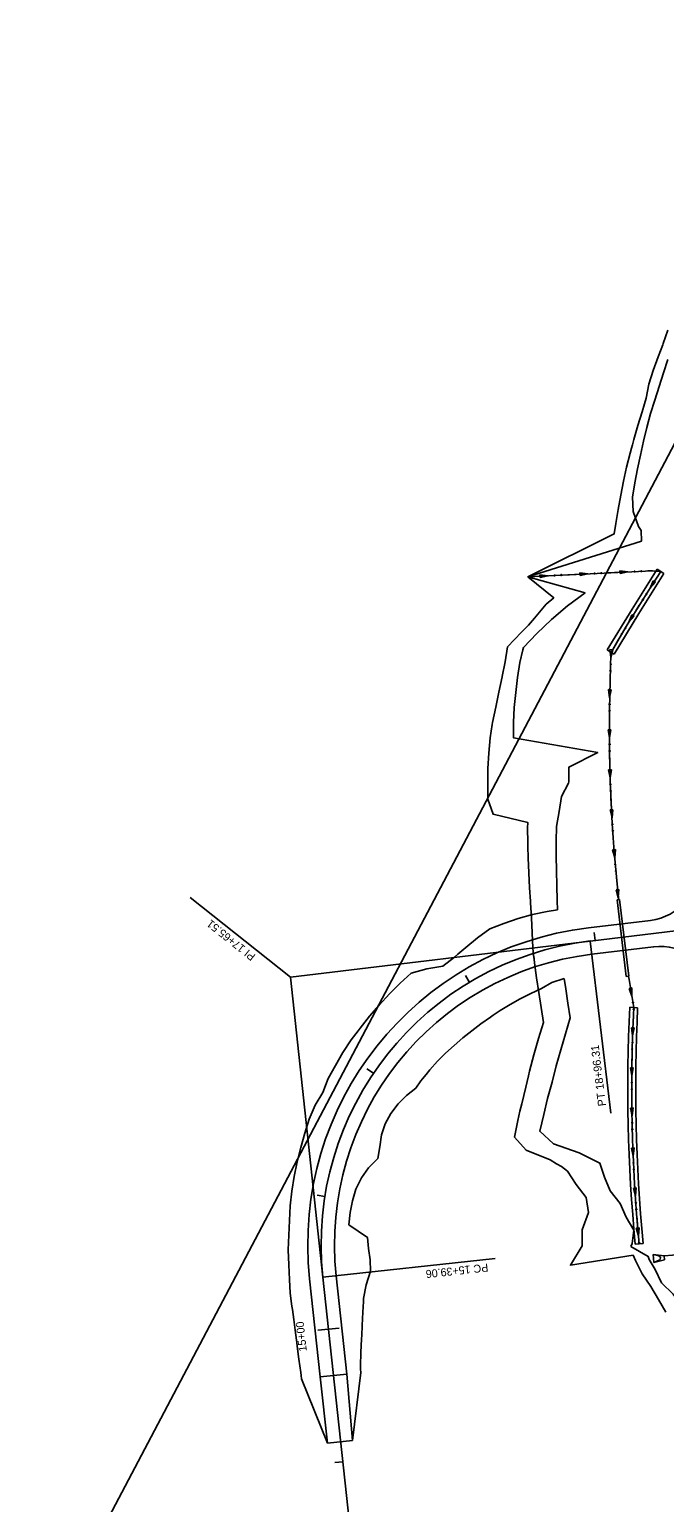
# Model space of a CAD drawing. Extents: x 979959 to 994833, y 1835619 to 1845316.
# Drawn here: x 980070 to 980546, y 1839009 to 1840113 of the extents above; entities that cross this region are included whole.
import ezdxf

# ---------------------------------------------------------------- set-up
doc = ezdxf.new("R2010")
doc.units = 0
for name, color, linetype in [('Future 5 Lane Construction Limits', 7, 'Continuous'), ('R_CONCRETE', 7, 'Continuous'), ('R_Drainage', 7, 'Continuous'), ('R_Horz Alg', 7, 'Continuous'), ('R_Horz Alg Annot', 7, 'Continuous'), ('R_Horz Alg Annot_Side Road', 7, 'Continuous'), ('R_Horz Alg Stationing', 7, 'Continuous'), ('R_Proposed Const Limits', 7, 'Continuous'), ('R_Proposed Road', 7, 'Continuous'), ('R_Special Ditch', 7, 'Continuous')]:
    doc.layers.add(name, color=color, linetype=linetype)

msp = doc.modelspace()

# ---------------------------------------------------------------- linework, layer by layer
at = {"layer": 'Future 5 Lane Construction Limits'}
for points in [[(980443.8, 1839702.8), (980508.5, 1839734.9), (980509.7, 1839742.7), (980511.5, 1839753.3), (980513.4, 1839763.9), (980515.4, 1839774.5), (980517.7, 1839785), (980520.4, 1839795.4), (980521.4, 1839799.2), (980522.2, 1839801.8), (980523.3, 1839805.8), (980526.3, 1839816.1), (980529.4, 1839826.4), (980531.3, 1839832.5), (980532.6, 1839836.7), (980534.5, 1839847.2), (980537.7, 1839857.5), (980541.4, 1839867.6), (980544.9, 1839876.7), (980545.2, 1839877.6), (980548.8, 1839887.7)], [(980547.3, 1839151.2), (980541.8, 1839160.9), (980536.1, 1839170.6), (980529.4, 1839180), (980525.6, 1839187.9), (980524.5, 1839190), (980522.7, 1839193.9), (980475.7, 1839186.4), (980484.5, 1839201), (980484.5, 1839212.9), (980489.2, 1839226), (980487.6, 1839237.3), (980480.1, 1839246.9), (980473.6, 1839256.9), (980469, 1839260.4), (980465.3, 1839262.6), (980460.6, 1839265.4), (980442.4, 1839272.8), (980433.7, 1839282.6), (980436.2, 1839295.1), (980437.8, 1839301.9), (980439.2, 1839307.5), (980442.2, 1839319.9), (980444.3, 1839328.6), (980445.1, 1839332.1), (980448.3, 1839344.3), (980451.7, 1839356.5), (980455.4, 1839368.6), (980453.7, 1839379.7), (980451.9, 1839390.9), (980450.2, 1839402), (980448.7, 1839413.2), (980448.4, 1839416.1), (980448.4, 1839416.4), (980448.3, 1839417.3), (980448.2, 1839418.1), (980448.1, 1839418.6), (980447.6, 1839424.4), (980447, 1839435.7), (980446.4, 1839447), (980445.8, 1839458.3), (980445.7, 1839459.6), (980445, 1839469.5), (980444.4, 1839480.7), (980444.1, 1839492), (980443.8, 1839500.4), (980443.7, 1839503.3), (980443.5, 1839514.5), (980443.7, 1839518.6), (980417.7, 1839524.7), (980413.8, 1839536.1), (980413.7, 1839547.6), (980413.8, 1839559.1), (980414.6, 1839570.6), (980415.6, 1839582.1), (980416.9, 1839592.1), (980417.3, 1839593.5), (980417.3, 1839593.6), (980419.8, 1839604.9), (980422.1, 1839616.3), (980424.4, 1839627.7), (980424.5, 1839628), (980426.8, 1839639), (980428.6, 1839650.3), (980439, 1839661.1), (980444.3, 1839666.5), (980448.7, 1839671.7), (980457.5, 1839682.2), (980463.2, 1839687), (980443.8, 1839702.8)]]:
    msp.add_lwpolyline(points, dxfattribs=at)
at = {"layer": 'R_CONCRETE'}
for p, q in [((980540.7, 1839708.4), (980545.8, 1839705.3)), ((980503.3, 1839647.9), (980508.4, 1839644.7)), ((980520.2, 1839379.9), (980526.1, 1839379.6)), ((980530.3, 1839202.8), (980524.3, 1839202.2))]:
    msp.add_line(p, q, dxfattribs=at)
for points in [[(980540.7, 1839708.4), (980521.9, 1839678.4), (980503.3, 1839647.9)], [(980545.8, 1839705.3), (980527, 1839675.2), (980508.4, 1839644.7)], [(980520.2, 1839379.9), (980519.7, 1839368.9), (980519.3, 1839358), (980519, 1839347), (980518.8, 1839335.9), (980518.7, 1839324.9), (980518.7, 1839313.8), (980518.8, 1839302.7), (980519, 1839291.6), (980519.3, 1839280.5), (980519.7, 1839269.4), (980520.2, 1839258.2), (980520.8, 1839247), (980521.5, 1839235.8), (980522.4, 1839224.6), (980523.3, 1839213.4), (980524.3, 1839202.2)], [(980526.1, 1839379.6), (980525.7, 1839368.7), (980525.3, 1839357.8), (980525, 1839346.8), (980524.8, 1839335.8), (980524.7, 1839324.9), (980524.7, 1839313.8), (980524.8, 1839302.8), (980525, 1839291.8), (980525.3, 1839280.7), (980525.7, 1839269.6), (980526.2, 1839258.5), (980526.8, 1839247.4), (980527.5, 1839236.3), (980528.3, 1839225.1), (980529.3, 1839214), (980530.3, 1839202.8)]]:
    msp.add_lwpolyline(points, dxfattribs=at)
at = {"layer": 'R_Drainage'}
for p, q in [((980510.7, 1839460.5), (980512.6, 1839460.8)), ((980510.7, 1839460.5), (980517.6, 1839402.9)), ((980512.6, 1839460.8), (980519.6, 1839403.2)), ((980517.6, 1839402.9), (980519.6, 1839403.2)), ((980761.4, 1839209.9), (980546, 1839193.6)), ((980538.2, 1839188.5), (980537.8, 1839194.5)), ((980537.8, 1839194.5), (980546, 1839193.6)), ((980542, 1839193.4), (980537.8, 1839194.5)), ((980546.3, 1839190.6), (980538.2, 1839188.5)), ((980542.3, 1839190.3), (980538.2, 1839188.5)), ((980546.3, 1839190.6), (980546, 1839193.6))]:
    msp.add_line(p, q, dxfattribs=at)
msp.add_arc((980541.6, 1839191.8), 1.67, 293.3625, 75.2773, dxfattribs=at)
at = {"layer": 'R_Horz Alg'}
for p, q in [((980490.5, 1839429.6), (980593.5, 1839442)), ((980315.8, 1838939.7), (980290.1, 1839177.4))]:
    msp.add_line(p, q, dxfattribs=at)
msp.add_arc((980517.9, 1839202.1), 229.2, 96.8699, 186.1831, dxfattribs=at)
at = {"layer": 'R_Horz Alg Annot'}
for points in [[(980265.7, 1839402.5), (980190.6, 1839462.2)], [(980490.5, 1839429.6), (980506.1, 1839300.5)], [(980290.1, 1839177.4), (980419.3, 1839191.4)]]:
    msp.add_lwpolyline(points, dxfattribs=at)
at = {"layer": 'R_Horz Alg Annot_Side Road'}
for p, q in [((980717.3, 1840113.2), (980069.9, 1838884.4)), ((980265.7, 1839402.5), (980490.5, 1839429.6)), ((980290.1, 1839177.4), (980265.7, 1839402.5))]:
    msp.add_line(p, q, dxfattribs=at)
at = {"layer": 'R_Horz Alg Stationing'}
for points in [[(980493.5, 1839436), (980494.2, 1839430)], [(980397, 1839403.8), (980400.1, 1839398.6)], [(980323.1, 1839333.8), (980328, 1839330.4)], [(980285.7, 1839239.1), (980291.6, 1839238.1)], [(980286.3, 1839137.7), (980302.2, 1839139.4)], [(980299.1, 1839038.5), (980305.1, 1839039.1)]]:
    msp.add_lwpolyline(points, dxfattribs=at)
at = {"layer": 'R_Proposed Const Limits'}
for points in [[(980486.8, 1839690.8), (980443.8, 1839702.8), (980528.9, 1839729.5), (980528.7, 1839737.4), (980526.7, 1839740.4), (980522.8, 1839751.7), (980522.3, 1839762.5), (980524.1, 1839773.1), (980526.1, 1839783.6), (980528.2, 1839794), (980530.5, 1839804.4), (980533, 1839814.8), (980535.8, 1839825.1), (980539, 1839835.3), (980542.2, 1839845.5), (980545.4, 1839855.7), (980548.8, 1839865.8)], [(980503.8, 1839705.7), (980503.8, 1839705.7)], [(980466, 1839452.9), (980465.8, 1839460.1), (980465.6, 1839471.3), (980465.3, 1839482.3), (980465.1, 1839493.4), (980465, 1839504.5), (980465.2, 1839515.6), (980467.2, 1839526.8), (980468.9, 1839537.9), (980474.2, 1839548), (980474.4, 1839549), (980474.5, 1839560), (980496.2, 1839571.1), (980432.9, 1839582), (980432.9, 1839593.4), (980433.6, 1839604.7), (980434.8, 1839616), (980436.1, 1839627.2), (980437.8, 1839638.5), (980440.1, 1839647.9), (980440.6, 1839649.7), (980450.5, 1839660.3), (980461.4, 1839670.8), (980473.4, 1839680.9), (980486.8, 1839690.8)], [(980380.1, 1839410.7), (980388.8, 1839417.4), (980391.3, 1839419.7), (980397.3, 1839424.8), (980406, 1839432), (980415.3, 1839438.8), (980425.8, 1839442.7), (980436.4, 1839446.4), (980447.3, 1839449.4), (980458.2, 1839451.7), (980466, 1839452.9)], [(980293.4, 1839053), (980274.1, 1839101.2), (980273.7, 1839103.8), (980273.5, 1839106.1), (980272, 1839116), (980270.7, 1839125.9), (980270.4, 1839128.6), (980269.4, 1839135.9), (980268.2, 1839145.8), (980267.2, 1839153.4), (980266.8, 1839155.7), (980265.6, 1839165.6), (980264.9, 1839175.7), (980264.4, 1839186.8), (980264, 1839197.9), (980264.6, 1839208.9), (980264.9, 1839220), (980265.6, 1839231), (980266.8, 1839242.1), (980268.6, 1839253), (980270.8, 1839263.9), (980273.4, 1839274.8), (980276.4, 1839285.5), (980279.8, 1839296.1), (980284.3, 1839306.4), (980289.9, 1839316), (980294.1, 1839326.4), (980299.4, 1839336.3), (980304.9, 1839346.1), (980311.2, 1839355.4), (980316.4, 1839362.2), (980318, 1839364.3), (980321.4, 1839368.8), (980324.9, 1839373.2), (980332.3, 1839381.6), (980339.9, 1839390.1), (980347.9, 1839398), (980356.3, 1839405.6), (980368.1, 1839408.7), (980380.1, 1839410.7)], [(980312.2, 1839055), (980318.4, 1839106), (980318.3, 1839108.6), (980318.2, 1839111), (980318.5, 1839121.1), (980319, 1839131.2), (980319.2, 1839133.9), (980319.6, 1839141.3), (980320, 1839151.4), (980320.4, 1839159.2), (980320.5, 1839161.5), (980322.5, 1839171.8), (980325.8, 1839182.1), (980325.6, 1839190.5), (980324.2, 1839198.9), (980323.4, 1839207.3), (980309.5, 1839216.8), (980310.6, 1839225.9), (980312.2, 1839234.8), (980314.7, 1839243.6), (980318.9, 1839251.9), (980324.2, 1839259.6), (980331.2, 1839266.5), (980332.8, 1839275.2), (980334, 1839284.2), (980336.8, 1839292.6), (980341.1, 1839300.3), (980346.4, 1839307.4), (980352.8, 1839313.7), (980359.8, 1839319.3), (980363.6, 1839324.7), (980364.8, 1839326.3), (980367.6, 1839329.6), (980370.3, 1839332.9), (980376, 1839339.4), (980382, 1839345.6), (980388.4, 1839351.3), (980395, 1839356.9), (980401.7, 1839362.3), (980408.6, 1839367.5), (980415.7, 1839372.6), (980417.8, 1839374.1), (980422.9, 1839377.4), (980430.4, 1839382), (980438, 1839386.3), (980445.9, 1839390.3), (980453.9, 1839394), (980461.8, 1839398.4), (980471, 1839401.6)], [(980520.9, 1839200.5), (980522.1, 1839202.8), (980523.3, 1839212.8), (980517.5, 1839222.6), (980512.9, 1839232.7), (980505.4, 1839242.2), (980501.3, 1839252.5), (980497.7, 1839263.1), (980482.3, 1839270.7), (980462.9, 1839277.6), (980452.7, 1839287), (980455.7, 1839299.4), (980458.6, 1839311.6), (980461.9, 1839323.8), (980465.1, 1839336), (980468.5, 1839348), (980471.9, 1839360), (980475.6, 1839371.9), (980473.8, 1839382.9), (980472.2, 1839393.8), (980471, 1839401.6)], [(980520.9, 1839200.5), (980533.9, 1839193.1), (980534.8, 1839190.8), (980539.3, 1839183.3), (980544.1, 1839173.3), (980552.7, 1839164.8), (980559.2, 1839155.5), (980571.4, 1839148.5), (980586.3, 1839142.6), (980593.7, 1839139.6), (980600.7, 1839136.8), (980616.1, 1839131.5), (980626.3, 1839124.4)]]:
    msp.add_lwpolyline(points, dxfattribs=at)
at = {"layer": 'R_Proposed Road'}
for p, q in [((980489.3, 1839439.5), (980535.7, 1839445.1)), ((980491.7, 1839419.7), (980538.1, 1839425.3)), ((980288.1, 1839102.7), (980280.1, 1839176.3)), ((980308, 1839104.8), (980300, 1839178.5)), ((980288.1, 1839102.7), (980308, 1839104.8)), ((980288.1, 1839102.7), (980293.4, 1839053)), ((980308, 1839104.8), (980312.2, 1839055)), ((980293.4, 1839053), (980312.2, 1839055))]:
    msp.add_line(p, q, dxfattribs=at)
for centre, radius, start, end in [((980530.9, 1839484.8), 40, 276.8699, 4.4896), ((980517.9, 1839202.1), 239.2, 96.8699, 186.1831), ((980517.9, 1839202.1), 219.2, 96.8699, 186.1831), ((980542.9, 1839385.6), 40, 9.2501, 96.8699)]:
    msp.add_arc(centre, radius, start, end, dxfattribs=at)
at = {"layer": 'R_Special Ditch'}
for p, q in [((980458.8, 1839703.5), (980452.8, 1839704.3)), ((980452.8, 1839704.3), (980452.9, 1839702.2)), ((980488.8, 1839705), (980482.8, 1839705.8)), ((980482.8, 1839705.8), (980482.9, 1839703.6)), ((980482.9, 1839703.6), (980488.8, 1839705)), ((980518.8, 1839706.4), (980512.8, 1839707.2)), ((980512.8, 1839707.2), (980512.9, 1839705.1)), ((980512.9, 1839705.1), (980518.8, 1839706.4)), ((980452.9, 1839702.2), (980458.8, 1839703.5)), ((980537.7, 1839699.7), (980535.4, 1839694.1)), ((980535.4, 1839694.1), (980539.5, 1839698.6)), ((980539.5, 1839698.6), (980537.7, 1839699.7)), ((980521.7, 1839674.3), (980519.4, 1839668.6)), ((980519.4, 1839668.6), (980523.5, 1839673.2)), ((980523.5, 1839673.2), (980521.7, 1839674.3)), ((980507.4, 1839648.1), (980505.3, 1839648.2)), ((980505.3, 1839648.2), (980506, 1839642.2)), ((980506, 1839642.2), (980507.4, 1839648.1)), ((980506.3, 1839618.1), (980504.2, 1839618.2)), ((980504.2, 1839618.2), (980505.1, 1839612.1)), ((980505.1, 1839612.1), (980506.3, 1839618.1)), ((980506, 1839588.1), (980503.9, 1839588.1)), ((980503.9, 1839588.1), (980505, 1839582.1)), ((980505, 1839582.1), (980506, 1839588.1)), ((980506.4, 1839558.1), (980504.3, 1839558)), ((980504.3, 1839558), (980505.5, 1839552.1)), ((980505.5, 1839552.1), (980506.4, 1839558.1)), ((980507.6, 1839528.1), (980505.5, 1839528)), ((980505.5, 1839528), (980506.9, 1839522.1)), ((980506.9, 1839522.1), (980507.6, 1839528.1)), ((980509.5, 1839498.2), (980507.3, 1839498)), ((980507.3, 1839498), (980508.9, 1839492.1)), ((980508.9, 1839492.1), (980509.5, 1839498.2)), ((980512.1, 1839468.3), (980510, 1839468)), ((980510, 1839468), (980511.6, 1839462.2)), ((980511.6, 1839462.2), (980512.1, 1839468.3)), ((980521.8, 1839394.4), (980519.7, 1839394.1)), ((980519.7, 1839394.1), (980521.7, 1839388.3)), ((980521.7, 1839388.3), (980521.8, 1839394.4)), ((980523.6, 1839364.4), (980521.4, 1839364.5)), ((980521.4, 1839364.5), (980522.3, 1839358.4)), ((980522.3, 1839358.4), (980523.6, 1839364.4)), ((980522.8, 1839334.4), (980520.7, 1839334.4)), ((980520.7, 1839334.4), (980521.7, 1839328.4)), ((980521.7, 1839328.4), (980522.8, 1839334.4)), ((980522.8, 1839304.4), (980520.7, 1839304.3)), ((980520.7, 1839304.3), (980521.9, 1839298.4)), ((980521.9, 1839298.4), (980522.8, 1839304.4)), ((980523.6, 1839274.4), (980521.5, 1839274.3)), ((980521.5, 1839274.3), (980522.7, 1839268.3)), ((980522.7, 1839268.3), (980523.6, 1839274.4)), ((980525.1, 1839244.4), (980522.9, 1839244.3)), ((980522.9, 1839244.3), (980524.4, 1839238.4)), ((980524.4, 1839238.4), (980525.1, 1839244.4)), ((980527.3, 1839214.5), (980525.1, 1839214.3)), ((980525.1, 1839214.3), (980526.7, 1839208.4)), ((980526.7, 1839208.4), (980527.3, 1839214.5))]:
    msp.add_line(p, q, dxfattribs=at)
for points in [[(980443.8, 1839702.8), (980537.2, 1839707.3), (980543.6, 1839706.6)], [(980473.8, 1839704.3), (980488.8, 1839705)], [(980473.8, 1839704.3), (980473.8, 1839704.3)], [(980503.8, 1839705.7), (980518.8, 1839706.4)], [(980543.6, 1839706.6), (980537.1, 1839696.8), (980530.7, 1839686.8), (980524.4, 1839676.8), (980518.3, 1839666.7), (980512.2, 1839656.4), (980506.2, 1839646.1), (980506.1, 1839644.4), (980505.8, 1839635.4), (980505.4, 1839624.7), (980505.2, 1839614), (980505, 1839603.3), (980504.9, 1839592.6), (980505, 1839581.9), (980505.1, 1839571.2), (980505.3, 1839560.5), (980505.6, 1839549.8), (980505.6, 1839548.7), (980506, 1839539.1), (980506.5, 1839528.4), (980507.1, 1839517.7), (980507.8, 1839507), (980508.5, 1839496.4), (980509.4, 1839485.7), (980510.4, 1839475.1), (980511.4, 1839464.4), (980511.8, 1839460.7)], [(980533.8, 1839707.1), (980537.2, 1839707.3), (980543.6, 1839706.6)], [(980533.8, 1839707.1), (980533.8, 1839707.1)], [(980543.6, 1839706.6), (980537.1, 1839696.8), (980535.4, 1839694.1)], [(980443.8, 1839702.8), (980458.8, 1839703.5)], [(980527.3, 1839681.4), (980524.4, 1839676.8), (980519.4, 1839668.6)], [(980527.3, 1839681.4), (980527.3, 1839681.4)], [(980511.8, 1839655.7), (980506.2, 1839646.1), (980506.1, 1839644.4), (980506.1, 1839642.2)], [(980511.8, 1839655.7), (980511.8, 1839655.7)], [(980505.5, 1839627.1), (980505.4, 1839624.7), (980505.2, 1839614), (980505.1, 1839612.1)], [(980505.5, 1839627.2), (980505.5, 1839627.1)], [(980505, 1839597.1), (980504.9, 1839592.6), (980505, 1839582.1)], [(980505, 1839597.1), (980505, 1839597.1)], [(980505.2, 1839567.1), (980505.3, 1839560.5), (980505.5, 1839552.1)], [(980505.2, 1839567.1), (980505.2, 1839567.1)], [(980506.1, 1839537.1), (980506.1, 1839537)], [(980506.1, 1839537), (980506.5, 1839528.4), (980506.9, 1839522.1)], [(980507.8, 1839507.1), (980507.8, 1839507)], [(980507.8, 1839507), (980507.8, 1839507), (980508.5, 1839496.4), (980508.9, 1839492.1)], [(980510.2, 1839477.1), (980510.4, 1839475.1), (980511.4, 1839464.4), (980511.7, 1839462.2)], [(980510.2, 1839477.1), (980510.2, 1839477.1)], [(980519.3, 1839403.1), (980519.7, 1839400.8), (980521.4, 1839390.3), (980523.2, 1839379.7), (980522.7, 1839368.8), (980522.3, 1839357.9), (980522, 1839346.9), (980521.8, 1839335.9), (980521.7, 1839324.9), (980521.7, 1839313.8), (980521.8, 1839302.8), (980522, 1839291.7), (980522.3, 1839280.6), (980522.7, 1839269.5), (980523.2, 1839258.3), (980523.8, 1839247.2), (980524.5, 1839236), (980525.3, 1839224.9), (980526.3, 1839213.7), (980527.3, 1839202.5)], [(980519.3, 1839403.1), (980519.7, 1839400.8), (980521.4, 1839390.3), (980521.7, 1839388.3)], [(980522.9, 1839373.4), (980522.7, 1839368.8), (980522.3, 1839358.4)], [(980522.9, 1839373.5), (980522.9, 1839373.4)], [(980521.9, 1839343.4), (980521.8, 1839335.9), (980521.7, 1839328.4)], [(980521.9, 1839343.4), (980521.9, 1839343.4)], [(980521.7, 1839313.4), (980521.8, 1839302.8), (980521.9, 1839298.4)], [(980521.7, 1839313.4), (980521.7, 1839313.4)], [(980522.2, 1839283.4), (980522.2, 1839283.3)], [(980522.2, 1839283.3), (980522.3, 1839280.6), (980522.7, 1839269.5), (980522.7, 1839268.3)], [(980523.5, 1839253.4), (980523.5, 1839253.3)], [(980523.5, 1839253.3), (980523.8, 1839247.2), (980524.4, 1839238.4)], [(980525.5, 1839223.4), (980526.3, 1839213.7), (980526.7, 1839208.4)], [(980525.5, 1839223.4), (980525.5, 1839223.4)]]:
    msp.add_lwpolyline(points, dxfattribs=at)
for centre in [(980463.8, 1839703.8), (980468.8, 1839704.1), (980493.8, 1839705.3), (980498.8, 1839705.5), (980523.8, 1839706.7), (980528.8, 1839706.9), (980530, 1839685.6), (980532.7, 1839689.8), (980514.3, 1839660), (980516.9, 1839664.3), (980505.7, 1839632.1), (980505.9, 1839637.2), (980505.1, 1839607.1), (980505, 1839602.1), (980505.1, 1839577.1), (980505.1, 1839572.1), (980505.7, 1839547.1), (980505.9, 1839542.1), (980507.2, 1839517.1), (980507.5, 1839512.1), (980509.3, 1839487.1), (980509.8, 1839482.1), (980522.6, 1839383.4), (980523.1, 1839378.4), (980522.2, 1839353.4), (980522, 1839348.4), (980521.7, 1839323.4), (980521.7, 1839318.4), (980522, 1839293.4), (980522.1, 1839288.4), (980523, 1839263.3), (980523.2, 1839258.3), (980524.8, 1839233.4), (980525.1, 1839228.4), (980527.2, 1839203.4)]:
    msp.add_circle(centre, 0.375, dxfattribs=at)

# ---------------------------------------------------------------- texts
at = {"layer": 'R_Horz Alg Annot'}
for s, rotation, p in [('PI 17+65.51', 141.5265, (980240, 1839419)), ('PT 18+96.31', 96.8699, (980502.4, 1839306.1)), ('PC 15+39.06', 186.1831, (980413.7, 1839187.8))]:
    msp.add_text(s, height=6, rotation=rotation, dxfattribs=at).set_placement(p)
at = {"layer": 'R_Horz Alg Stationing'}
msp.add_text('15+00', height=6, rotation=96.1831, dxfattribs=at).set_placement((980278, 1839122.1))

doc.saveas('drawing.dxf')
